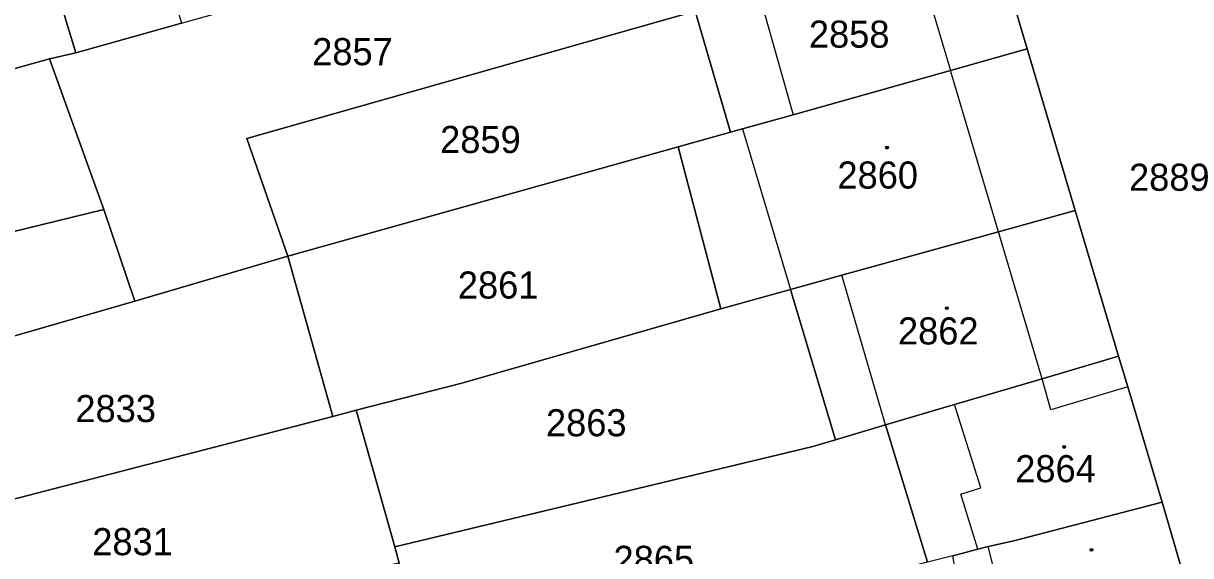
# Model space of a CAD drawing. Extents: x -596233 to -595156, y -1161235 to -1159375.
# Drawn here: x -595617.7 to -595544.5, y -1160690.7 to -1160657.3 of the extents above; entities that cross this region are included whole.
import ezdxf

# ---------------------------------------------------------------- set-up
doc = ezdxf.new("R2010")
doc.units = 0
for name, color, linetype in [('KN_CAR_KR', 7, 'Continuous'), ('KN_KULTURY', 7, 'Continuous'), ('KN_PARC_CIS_POZ', 7, 'Continuous'), ('KN_PARC_CIS_STAV', 7, 'Continuous'), ('KN_PARC_PLOCHA', 7, 'Continuous'), ('parcely_l', 7, 'Continuous')]:
    doc.layers.add(name, color=color, linetype=linetype)

msp = doc.modelspace()

# ---------------------------------------------------------------- linework, layer by layer
at = {"layer": 'KN_CAR_KR'}
for points in [[(-595561.83, -1160652.56), (-595559.56, -1160660.24)], [(-595571.59, -1160655.4), (-595569.43, -1160663.02)], [(-595556.55, -1160670.36), (-595559.56, -1160660.24)], [(-595572.61, -1160663.91), (-595569.6, -1160673.98)], [(-595553.81, -1160679.58), (-595556.55, -1160670.36)], [(-595563.64, -1160682.48), (-595566.38, -1160673.09)], [(-595553.26, -1160681.53), (-595553.81, -1160679.58)], [(-595548.44, -1160680.09), (-595553.26, -1160681.53)], [(-595557.65, -1160686.43), (-595559.3, -1160681.2)], [(-595558.92, -1160686.83), (-595557.65, -1160686.43)], [(-595557.84, -1160690.27), (-595558.92, -1160686.83)], [(-595556.41, -1160693.23), (-595557.2, -1160690.11)]]:
    msp.add_lwpolyline(points, dxfattribs=at)
at = {"layer": 'KN_KULTURY'}
for centre, radius in [((-595563.54, -1160665.08), 0.09), ((-595563.54, -1160665.08), 0.0398), ((-595559.79, -1160675.15), 0.09), ((-595559.79, -1160675.15), 0.0398), ((-595552.43, -1160683.86), 0.09), ((-595552.43, -1160683.86), 0.0398), ((-595550.71, -1160690.31), 0.09), ((-595550.71, -1160690.31), 0.0398)]:
    msp.add_circle(centre, radius, dxfattribs=at)
at = {"layer": 'KN_PARC_PLOCHA'}
for points in [[(-595618.05, -1160647.3), (-595614.45, -1160659.13), (-595616.11, -1160659.52), (-595633.01, -1160664.23), (-595633.9, -1160661.05), (-595635.77, -1160654.35), (-595636.46, -1160651.97), (-595630.7, -1160650.24), (-595633.91, -1160639.25), (-595621.6, -1160635.57), (-595618.92, -1160644.43)], [(-595607.81, -1160657.27), (-595614.45, -1160659.13), (-595618.05, -1160647.3), (-595611.37, -1160645.31)], [(-595575.59, -1160656.53), (-595603.71, -1160664.5), (-595601.15, -1160671.89), (-595610.74, -1160674.71), (-595612.7, -1160668.97), (-595616.11, -1160659.52), (-595614.45, -1160659.13), (-595607.81, -1160657.27), (-595601.08, -1160655.37), (-595594.34, -1160653.52), (-595587.55, -1160651.65), (-595580.7, -1160649.69), (-595577.81, -1160648.86)], [(-595554.75, -1160658.89), (-595559.56, -1160660.24), (-595569.43, -1160663.02), (-595572.61, -1160663.91), (-595573.37, -1160664.12), (-595575.59, -1160656.53), (-595571.59, -1160655.4), (-595561.83, -1160652.56), (-595557.03, -1160651.19)], [(-595573.37, -1160664.12), (-595576.65, -1160665.04), (-595601.15, -1160671.89), (-595603.71, -1160664.5), (-595575.59, -1160656.53)], [(-595551.73, -1160669.03), (-595556.55, -1160670.36), (-595566.38, -1160673.09), (-595569.6, -1160673.98), (-595573.98, -1160675.2), (-595576.65, -1160665.04), (-595573.37, -1160664.12), (-595572.61, -1160663.91), (-595569.43, -1160663.02), (-595559.56, -1160660.24), (-595554.75, -1160658.89)], [(-595612.7, -1160668.97), (-595627.25, -1160672.52), (-595627.42, -1160672.07), (-595629.12, -1160672.31), (-595630.86, -1160670), (-595632.33, -1160666.03), (-595633.01, -1160664.23), (-595616.11, -1160659.52)], [(-595573.98, -1160675.2), (-595590.23, -1160679.85), (-595596.86, -1160681.56), (-595598.32, -1160681.94), (-595601.15, -1160671.89), (-595576.65, -1160665.04)], [(-595610.74, -1160674.71), (-595621.91, -1160677.93), (-595626.34, -1160679.2), (-595627.18, -1160675.5), (-595627.86, -1160672.67), (-595627.25, -1160672.52), (-595612.7, -1160668.97)], [(-595549.01, -1160678.16), (-595553.81, -1160679.58), (-595559.3, -1160681.2), (-595563.64, -1160682.48), (-595566.78, -1160683.41), (-595569.6, -1160673.98), (-595566.38, -1160673.09), (-595556.55, -1160670.36), (-595551.73, -1160669.03)], [(-595598.32, -1160681.94), (-595622.74, -1160688.26), (-595626.74, -1160689.3), (-595629.42, -1160683.83), (-595625.36, -1160682.77), (-595620.81, -1160681.56), (-595621.91, -1160677.93), (-595610.74, -1160674.71), (-595601.15, -1160671.89)], [(-595566.78, -1160683.41), (-595568.2, -1160683.83), (-595594.44, -1160690.13), (-595596.86, -1160681.56), (-595590.23, -1160679.85), (-595573.98, -1160675.2), (-595569.6, -1160673.98)], [(-595546.28, -1160687.33), (-595555.59, -1160689.74), (-595557.2, -1160690.11), (-595557.84, -1160690.27), (-595559.42, -1160690.68), (-595561.01, -1160691.08), (-595563.64, -1160682.48), (-595559.3, -1160681.2), (-595553.81, -1160679.58), (-595549.01, -1160678.16), (-595548.44, -1160680.09)], [(-595594.44, -1160690.13), (-595594.15, -1160691.14), (-595624.59, -1160697.36), (-595623.58, -1160696.97), (-595626.74, -1160689.3), (-595622.74, -1160688.26), (-595598.32, -1160681.94), (-595596.86, -1160681.56)], [(-595561.01, -1160691.08), (-595568.59, -1160693.01), (-595574.51, -1160694.53), (-595580.37, -1160696.01), (-595586.12, -1160697.49), (-595591.98, -1160698.84), (-595594.15, -1160691.14), (-595594.44, -1160690.13), (-595568.2, -1160683.83), (-595566.78, -1160683.41), (-595563.64, -1160682.48)], [(-595544.59, -1160693.14), (-595558.19, -1160696.62), (-595558.82, -1160694.06), (-595559.42, -1160690.68), (-595557.84, -1160690.27), (-595557.2, -1160690.11), (-595555.59, -1160689.74), (-595546.28, -1160687.33)]]:
    msp.add_lwpolyline(points, close=True, dxfattribs=at)
msp.add_lwpolyline([(-595542.04, -1160655.44), (-595539.03, -1160665.6), (-595536.18, -1160675.21), (-595535.55, -1160677.16), (-595533.56, -1160684.02), (-595531.94, -1160689.61), (-595532.06, -1160689.64), (-595531.01, -1160693.24), (-595530.89, -1160693.21), (-595528.21, -1160701.95), (-595524.07, -1160715.97), (-595522.21, -1160717), (-595536.17, -1160720.64), (-595537.68, -1160715.86), (-595541.23, -1160704.65), (-595542.91, -1160698.88), (-595544.59, -1160693.14), (-595546.28, -1160687.33), (-595548.44, -1160680.09), (-595549.01, -1160678.16), (-595551.73, -1160669.03), (-595554.75, -1160658.89), (-595557.03, -1160651.19)], dxfattribs=at)
at = {"layer": 'parcely_l'}
for points in [[(-595614.45, -1160659.13), (-595618.05, -1160647.3)], [(-595557.03, -1160651.19), (-595554.75, -1160658.89)], [(-595601.15, -1160671.89), (-595603.71, -1160664.5), (-595575.59, -1160656.53)], [(-595575.59, -1160656.53), (-595573.37, -1160664.12)], [(-595607.81, -1160657.27), (-595614.45, -1160659.13)], [(-595573.37, -1160664.12), (-595572.61, -1160663.91), (-595569.43, -1160663.02), (-595559.56, -1160660.24), (-595554.75, -1160658.89)], [(-595554.75, -1160658.89), (-595551.73, -1160669.03)], [(-595633.01, -1160664.23), (-595616.11, -1160659.52)], [(-595616.11, -1160659.52), (-595614.45, -1160659.13)], [(-595612.7, -1160668.97), (-595616.11, -1160659.52)], [(-595573.37, -1160664.12), (-595576.65, -1160665.04)], [(-595576.65, -1160665.04), (-595601.15, -1160671.89)], [(-595576.65, -1160665.04), (-595573.98, -1160675.2)], [(-595612.7, -1160668.97), (-595627.25, -1160672.52)], [(-595610.74, -1160674.71), (-595612.7, -1160668.97)], [(-595551.73, -1160669.03), (-595556.55, -1160670.36), (-595566.38, -1160673.09), (-595569.6, -1160673.98)], [(-595551.73, -1160669.03), (-595549.01, -1160678.16)], [(-595601.15, -1160671.89), (-595610.74, -1160674.71)], [(-595598.32, -1160681.94), (-595601.15, -1160671.89)], [(-595569.6, -1160673.98), (-595573.98, -1160675.2)], [(-595566.78, -1160683.41), (-595569.6, -1160673.98)], [(-595610.74, -1160674.71), (-595621.91, -1160677.93)], [(-595573.98, -1160675.2), (-595590.23, -1160679.85), (-595596.86, -1160681.56)], [(-595563.64, -1160682.48), (-595559.3, -1160681.2), (-595553.81, -1160679.58), (-595549.01, -1160678.16)], [(-595549.01, -1160678.16), (-595548.44, -1160680.09), (-595546.28, -1160687.33)], [(-595596.86, -1160681.56), (-595598.32, -1160681.94)], [(-595596.86, -1160681.56), (-595594.44, -1160690.13)], [(-595626.74, -1160689.3), (-595622.74, -1160688.26), (-595598.32, -1160681.94)], [(-595566.78, -1160683.41), (-595563.64, -1160682.48)], [(-595561.01, -1160691.08), (-595563.64, -1160682.48)], [(-595594.44, -1160690.13), (-595568.2, -1160683.83), (-595566.78, -1160683.41)], [(-595546.28, -1160687.33), (-595555.59, -1160689.74), (-595557.2, -1160690.11), (-595557.84, -1160690.27), (-595559.42, -1160690.68)], [(-595546.28, -1160687.33), (-595544.59, -1160693.14)], [(-595594.44, -1160690.13), (-595594.15, -1160691.14)]]:
    msp.add_lwpolyline(points, dxfattribs=at)

# ---------------------------------------------------------------- texts
at = {"layer": 'KN_PARC_CIS_POZ'}
for s, p in [('2857', (-595599.6166, -1160659.91)), ('2859', (-595591.5866, -1160665.42)), ('2889', (-595548.3566, -1160667.79)), ('2861', (-595590.4766, -1160674.55)), ('2833', (-595614.4766, -1160682.3)), ('2863', (-595584.9466, -1160683.19)), ('2831', (-595613.4166, -1160690.65)), ('2865', (-595580.7066, -1160691.76))]:
    msp.add_text(s, height=1.7, dxfattribs=at).set_placement(p)
at = {"layer": 'KN_PARC_CIS_STAV'}
for s, p in [('2858', (-595568.4466, -1160658.81)), ('2860', (-595566.6566, -1160667.65)), ('2862', (-595562.8566, -1160677.43)), ('2864', (-595555.4966, -1160686.07))]:
    msp.add_text(s, height=1.7, dxfattribs=at).set_placement(p)

doc.saveas('drawing.dxf')
